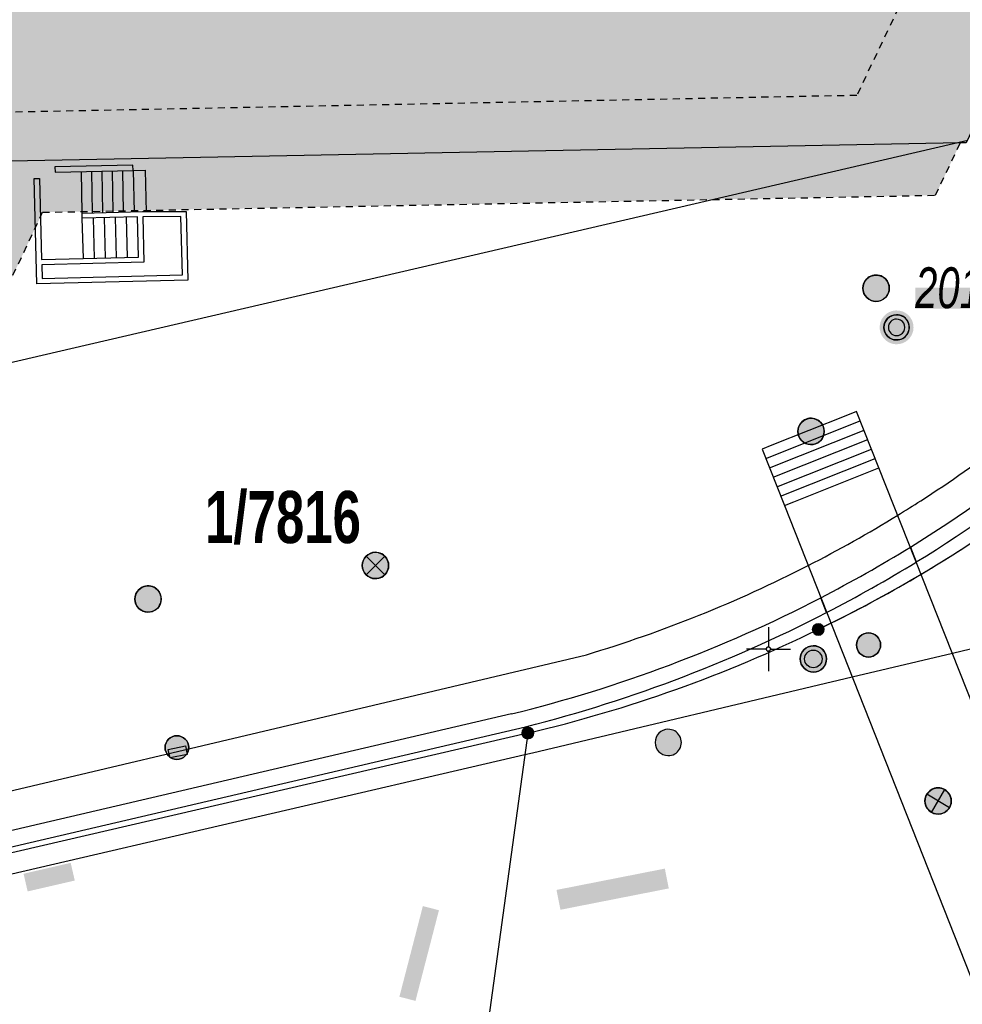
# Model space of a CAD drawing. Header units: metres. Extents: x 2695560 to 2696939, y 1260491 to 1262050.
# Tile 947 of 1005: x 2696630 to 2696656, y 1261665 to 1261693. Entities that reach past the tile are written whole.
import ezdxf

# ---------------------------------------------------------------- set-up
doc = ezdxf.new("R2010")
doc.units = ezdxf.units.M
doc.linetypes.add('AUSGEZOGEN', pattern=[0])
doc.linetypes.add('VERDECKT2_S2', pattern=[0.36, 0.2, -0.16])
for name, color, linetype in [('XR$1$AV_Flächen (EO)', 7, 'AUSGEZOGEN'), ('XR$1$AV_Gebäudeflächen (BB)', 7, 'AUSGEZOGEN'), ('XR$1$AV_Gebäudeflächen (EO)', 7, 'AUSGEZOGEN'), ('XR$1$AV_Grenzpunkte', 7, 'AUSGEZOGEN'), ('XR$1$AV_Grundstück-Nr.', 7, 'AUSGEZOGEN'), ('XR$1$AV_Koordinatennetzpunkte', 7, 'AUSGEZOGEN'), ('XR$1$AV_Lagefixpunkt-Nr.', 7, 'AUSGEZOGEN'), ('XR$1$AV_Lagefixpunkte', 7, 'AUSGEZOGEN'), ('XR$1$AV_Linien (BB)', 7, 'AUSGEZOGEN'), ('XR$1$AV_Linien (EO)', 7, 'AUSGEZOGEN'), ('XR$1$AW_LK_Schachtdeckel', 24, 'AUSGEZOGEN'), ('XR$1$EW_LK_Bauwerk', 1, 'AUSGEZOGEN'), ('XR$1$EW_LK_Knoten', 1, 'AUSGEZOGEN'), ('XR$1$FM_LK_SW_TRASSEKNOTEN', 94, 'AUSGEZOGEN'), ('XR$1$Liegenschaftsgrenzen', 7, 'AUSGEZOGEN'), ('XR$1$PFAV', 255, 'AUSGEZOGEN'), ('XR$1$PFAW', 255, 'AUSGEZOGEN'), ('XR$1$PFEW', 255, 'AUSGEZOGEN'), ('XR$1$PFWA', 255, 'AUSGEZOGEN'), ('XR$1$PFWFM', 255, 'AUSGEZOGEN'), ('XR$1$RP_Abstandslinie', 7, 'AUSGEZOGEN'), ('XR$1$WA_LK_Hydrant', 171, 'AUSGEZOGEN')]:
    doc.layers.add(name, color=color, linetype=linetype)
doc.styles.add('ARIAL', font='arial.ttf')

# ---------------------------------------------------------------- blocks, each defined once
blk = doc.blocks.new('COMPLEXOBJECT_606')
at = {"layer": 'XR$1$AV_Linien (BB)', "color": 7, "linetype": 'AUSGEZOGEN', "transparency": 33554687}
blk.add_lwpolyline([(6653.935, 11724.965), (6655.307, 11724.997), (6656.736, 11723.169), (6657.343, 11723.644), (6658.397, 11723.665), (6660.333, 11721.181), (6660.048, 11720.175), (6659.444, 11719.707), (6664.659, 11713.038), (6657.585, 11698.14), (6658.837, 11696.503), (6658.93, 11696.382), (6655.633, 11689.414), (6655.465, 11689.411), (6627.417, 11688.876), (6625.487, 11684.807), (6610.155, 11684.506), (6608.852, 11684.509), (6605.71, 11677.828), (6601.705, 11677.74), (6570.412, 11677.096)], dxfattribs=at)
blk = doc.blocks.new('COMPLEXOBJECT_673')
at = {"layer": 'XR$1$AV_Linien (BB)', "color": 7, "linetype": 'AUSGEZOGEN', "transparency": 33554687}
blk.add_lwpolyline([(6659.071, 11682.822), (6660.915, 11684.587), (6661.491, 11684.547), (6661.502, 11684.247), (6661.919, 11684.263), (6662.561, 11684.286)], dxfattribs=at)
for centre, radius, start, end in [((6633.984, 11710.903), 37.655, 302.7261, 311.7773), ((6631.757, 11714.475), 41.864, 301.5832, 302.6465)]:
    blk.add_arc(centre, radius, start, end, dxfattribs=at)
blk = doc.blocks.new('COMPLEXOBJECT_674')
at = {"layer": 'XR$1$AV_Linien (BB)', "color": 7, "linetype": 'AUSGEZOGEN', "transparency": 33554687}
blk.add_lwpolyline([(6612.914, 11667.329), (6612.029, 11671.032), (6618.692, 11672.744), (6619.662, 11668.891), (6644.819, 11674.841)], dxfattribs=at)
blk.add_arc((6633.966, 11710.957), 37.712, 286.7259, 297.074, dxfattribs=at)
blk = doc.blocks.new('COMPLEXOBJECT_685')
at = {"layer": 'XR$1$AV_Linien (BB)', "color": 7, "linetype": 'AUSGEZOGEN', "transparency": 33554687}
for p, q in [((6651.779, 11675.736), (6651.42, 11675.56)), ((6643.15, 11672.61), (6579.438, 11657.833))]:
    blk.add_line(p, q, dxfattribs=at)
blk.add_arc((6634.186, 11710.806), 39.234, 283.2072, 296.0566, dxfattribs=at)
blk = doc.blocks.new('COMPLEXOBJECT_686')
at = {"layer": 'XR$1$AV_Linien (BB)', "color": 7, "linetype": 'AUSGEZOGEN', "transparency": 33554687}
blk.add_line((6671.292, 11697.19), (6669.7, 11693.87), dxfattribs=at)
for centre, radius, start, end in [((6634.41, 11710.984), 39.22, 321.2789, 334.1292), ((6634.223, 11710.859), 39.289, 308.7781, 321.5916), ((6634.375, 11710.818), 39.162, 300.6637, 308.6415)]:
    blk.add_arc(centre, radius, start, end, dxfattribs=at)
blk = doc.blocks.new('COMPLEXOBJECT_830')
at = {"layer": 'XR$1$AV_Flächen (EO)', "color": 7, "linetype": 'AUSGEZOGEN', "transparency": 33554687}
blk.add_lwpolyline([(6655.465, 11689.411), (6627.417, 11688.876), (6625.487, 11684.807), (6610.155, 11684.506), (6608.852, 11684.509), (6605.71, 11677.828), (6601.705, 11677.74), (6570.412, 11677.096)], dxfattribs=at)
blk = doc.blocks.new('COMPLEXOBJECT_927')
at = {"layer": 'XR$1$AV_Flächen (EO)', "color": 7, "linetype": 'AUSGEZOGEN', "transparency": 33554687}
blk.add_line((6651.658, 11676.042), (6651.492, 11676.463), dxfattribs=at)
for points in [[(6642.687, 11673.154), (6579.762, 11658.466), (6579.359, 11660.33)], [(6578.919, 11660.238), (6579.419, 11657.923), (6642.795, 11672.717)]]:
    blk.add_lwpolyline(points, dxfattribs=at)
for centre, radius, start, end in [((6633.215, 11711.726), 39.718, 283.7962, 297.3971), ((6633.196, 11711.779), 40.224, 283.8063, 297.3213)]:
    blk.add_arc(centre, radius, start, end, dxfattribs=at)
blk = doc.blocks.new('COMPLEXOBJECT_928')
at = {"layer": 'XR$1$AV_Flächen (EO)', "color": 7, "linetype": 'AUSGEZOGEN', "transparency": 33554687}
for p, q in [((6654.21, 11677.48), (6654.042, 11677.905)), ((6651.492, 11676.463), (6651.658, 11676.042))]:
    blk.add_line(p, q, dxfattribs=at)
for centre, radius, start, end in [((6633.425, 11711.389), 39.322, 297.353, 301.6225), ((6633.011, 11712.118), 40.611, 297.3335, 301.4672)]:
    blk.add_arc(centre, radius, start, end, dxfattribs=at)
blk = doc.blocks.new('COMPLEXOBJECT_948')
at = {"layer": 'XR$1$AV_Flächen (EO)', "color": 7, "linetype": 'AUSGEZOGEN', "transparency": 33554687}
for p, q in [((6662.561, 11684.286), (6661.919, 11684.263)), ((6654.042, 11677.905), (6654.21, 11677.48))]:
    blk.add_line(p, q, dxfattribs=at)
for centre, radius, start, end in [((6633.196, 11711.79), 39.783, 301.5999, 316.2183), ((6633.139, 11711.86), 40.323, 301.5029, 316.8566)]:
    blk.add_arc(centre, radius, start, end, dxfattribs=at)
blk = doc.blocks.new('COMPLEXOBJECT_1229')
at = {"layer": 'XR$1$Liegenschaftsgrenzen', "color": 7, "linetype": 'AUSGEZOGEN', "transparency": 33554687}
for centre, radius, start, end in [((6634.39, 11710.795), 39.134, 295.7951, 308.6456), ((6634.186, 11710.806), 39.234, 283.2072, 296.0566)]:
    blk.add_arc(centre, radius, start, end, dxfattribs=at)
blk = doc.blocks.new('COMPLEXOBJECT_1230')
at = {"layer": 'XR$1$Liegenschaftsgrenzen', "color": 7, "linetype": 'AUSGEZOGEN', "transparency": 33554687}
blk.add_line((6643.15, 11672.61), (6578.71, 11657.64), dxfattribs=at)
blk = doc.blocks.new('BWAV1')
at = {"layer": 'XR$1$PFAV', "transparency": 33554687}
blk.add_hatch(color=7, dxfattribs=at).paths.add_polyline_path([(0.67, 0), (0.656, 0.135), (0.616, 0.264), (0.55, 0.383), (0.462, 0.486), (0.354, 0.569), (0.233, 0.628), (0.101, 0.662), (-0.034, 0.669), (-0.168, 0.649), (-0.295, 0.602), (-0.41, 0.53), (-0.508, 0.436), (-0.586, 0.325), (-0.639, 0.201), (-0.667, 0.068), (-0.667, -0.068), (-0.639, -0.201), (-0.586, -0.325), (-0.508, -0.436), (-0.41, -0.53), (-0.295, -0.602), (-0.168, -0.649), (-0.034, -0.669), (0.101, -0.662), (0.233, -0.628), (0.354, -0.569), (0.462, -0.486), (0.55, -0.383), (0.616, -0.264), (0.656, -0.135)])
at = {"color": 7, "transparency": 33554687}
for radius, start, end in [(0.5, 91.1948, 268.8052), (0.5, 268.8052, 91.1948), (0.326, 91.1948, 268.8052), (0.326, 268.8052, 91.1948)]:
    blk.add_arc((0, 0), radius, start, end, dxfattribs=at)
at = {"layer": 'XR$1$PFAV', "transparency": 33554687}
blk.add_circle((0, 0), 0.5, dxfattribs=at)
blk = doc.blocks.new('BAV15')
at = {"layer": 'XR$1$PFAV', "transparency": 33554687}
blk.add_hatch(color=7, dxfattribs=at).paths.add_polyline_path([(0.5, 0), (0.49, 0.101), (0.459, 0.197), (0.41, 0.286), (0.344, 0.362), (0.264, 0.424), (0.174, 0.469), (0.076, 0.494), (-0.025, 0.499), (-0.125, 0.484), (-0.22, 0.449), (-0.306, 0.395), (-0.379, 0.326), (-0.437, 0.243), (-0.477, 0.15), (-0.497, 0.051), (-0.497, -0.051), (-0.477, -0.15), (-0.437, -0.243), (-0.379, -0.326), (-0.306, -0.395), (-0.22, -0.449), (-0.125, -0.484), (-0.025, -0.499), (0.076, -0.494), (0.174, -0.469), (0.264, -0.424), (0.344, -0.362), (0.41, -0.286), (0.459, -0.197), (0.49, -0.101)])
at = {"color": 7, "transparency": 33554687}
for start, end in [(90, 270), (270, 90)]:
    blk.add_arc((0, 0), 0.5, start, end, dxfattribs=at)
at = {"layer": 'XR$1$PFAV', "transparency": 33554687}
blk.add_circle((0, 0), 0.5, dxfattribs=at)
blk = doc.blocks.new('BAV2041')
at = {"color": 7, "transparency": 33554687}
for p, q in [((0, 0.5), (0, 0.05)), ((-0.05, 0), (-0.5, 0)), ((0.05, 0), (0.5, 0)), ((0, -0.05), (0, -0.5))]:
    blk.add_line(p, q, dxfattribs=at)
blk.add_circle((0, 0), 0.05, dxfattribs=at)
for start, end in [(90, 270), (270, 90)]:
    blk.add_arc((0, 0), 0.05, start, end, dxfattribs=at)
blk = doc.blocks.new('BAW2082')
at = {"layer": 'XR$1$PFAW', "transparency": 33554687}
blk.add_hatch(color=7, dxfattribs=at).paths.add_polyline_path([(0.509, -0.003), (0.499, 0.098), (0.469, 0.194), (0.42, 0.283), (0.354, 0.359), (0.274, 0.421), (0.183, 0.466), (0.085, 0.491), (-0.016, 0.496), (-0.116, 0.481), (-0.211, 0.446), (-0.297, 0.392), (-0.37, 0.323), (-0.428, 0.24), (-0.468, 0.147), (-0.488, 0.047), (-0.488, -0.054), (-0.468, -0.153), (-0.428, -0.246), (-0.37, -0.329), (-0.297, -0.398), (-0.211, -0.452), (-0.116, -0.487), (-0.016, -0.502), (0.085, -0.497), (0.183, -0.472), (0.274, -0.427), (0.354, -0.366), (0.42, -0.289), (0.469, -0.2), (0.499, -0.104)])
at = {"transparency": 33554687}
for start, end in [(91.1948, 268.8052), (268.8052, 91.1948)]:
    blk.add_arc((0.01, 0), 0.5, start, end, dxfattribs=at)
at = {"layer": 'XR$1$PFAW', "transparency": 33554687}
blk.add_circle((0.009, -0.003), 0.5, dxfattribs=at)
blk = doc.blocks.new('BWA2009')
at = {"true_color": 0x000000, "transparency": 33554687}
blk.add_hatch(color=18, dxfattribs=at).paths.add_polyline_path([(0.333, 0), (0.327, 0.067), (0.306, 0.131), (0.274, 0.19), (0.23, 0.242), (0.176, 0.283), (0.116, 0.313), (0.05, 0.329), (-0.017, 0.333), (-0.084, 0.323), (-0.147, 0.299), (-0.204, 0.264), (-0.253, 0.217), (-0.291, 0.162), (-0.318, 0.1), (-0.332, 0.034), (-0.332, -0.034), (-0.318, -0.1), (-0.291, -0.162), (-0.253, -0.217), (-0.204, -0.264), (-0.147, -0.299), (-0.084, -0.323), (-0.017, -0.333), (0.05, -0.329), (0.116, -0.313), (0.176, -0.283), (0.23, -0.242), (0.274, -0.19), (0.306, -0.131), (0.327, -0.067)])
at = {"layer": 'XR$1$PFWA', "transparency": 33554687}
blk.add_hatch(color=7, dxfattribs=at).paths.add_polyline_path([(0.5, 0), (0.49, 0.101), (0.459, 0.197), (0.41, 0.286), (0.344, 0.362), (0.264, 0.424), (0.174, 0.469), (0.076, 0.494), (-0.025, 0.499), (-0.125, 0.484), (-0.22, 0.449), (-0.306, 0.395), (-0.379, 0.326), (-0.437, 0.243), (-0.477, 0.15), (-0.497, 0.051), (-0.497, -0.051), (-0.477, -0.15), (-0.437, -0.243), (-0.379, -0.326), (-0.306, -0.395), (-0.22, -0.449), (-0.125, -0.484), (-0.025, -0.499), (0.076, -0.494), (0.174, -0.469), (0.264, -0.424), (0.344, -0.362), (0.41, -0.286), (0.459, -0.197), (0.49, -0.101)])
at = {"transparency": 33554687}
blk.add_circle((0, 0), 0.333, dxfattribs=at)
for start, end in [(90, 180), (0, 90), (180, 270), (270, 0)]:
    blk.add_arc((0, 0), 0.5, start, end, dxfattribs=at)
at = {"layer": 'XR$1$PFWA', "transparency": 33554687}
blk.add_circle((0, 0), 0.5, dxfattribs=at)
blk = doc.blocks.new('BEWLP2597')
at = {"layer": 'XR$1$PFEW', "transparency": 33554687}
blk.add_hatch(color=7, dxfattribs=at).paths.add_polyline_path([(-0.5, 0), (-0.497, -0.051), (-0.49, -0.101), (-0.477, -0.15), (-0.459, -0.197), (-0.437, -0.243), (-0.41, -0.286), (-0.379, -0.326), (-0.344, -0.362), (-0.306, -0.395), (-0.264, -0.424), (-0.22, -0.449), (-0.174, -0.469), (-0.125, -0.484), (-0.076, -0.494), (-0.025, -0.499), (0.025, -0.499), (0.076, -0.494), (0.125, -0.484), (0.174, -0.469), (0.22, -0.449), (0.264, -0.424), (0.306, -0.395), (0.344, -0.362), (0.379, -0.326), (0.41, -0.286), (0.437, -0.243), (0.459, -0.197), (0.477, -0.15), (0.49, -0.101), (0.497, -0.051), (0.5, 0), (0.497, 0.051), (0.49, 0.101), (0.477, 0.15), (0.459, 0.197), (0.437, 0.243), (0.41, 0.286), (0.379, 0.326), (0.344, 0.362), (0.306, 0.395), (0.264, 0.424), (0.22, 0.449), (0.174, 0.469), (0.125, 0.484), (0.076, 0.494), (0.025, 0.499), (-0.025, 0.499), (-0.076, 0.494), (-0.125, 0.484), (-0.174, 0.469), (-0.22, 0.449), (-0.264, 0.424), (-0.306, 0.395), (-0.344, 0.362), (-0.379, 0.326), (-0.41, 0.286), (-0.437, 0.243), (-0.459, 0.197), (-0.477, 0.15), (-0.49, 0.101), (-0.497, 0.051)])
at = {"color": 1, "transparency": 33554687}
for start, end in [(90, 180), (0, 90), (180, 270), (270, 0)]:
    blk.add_arc((0, 0), 0.5, start, end, dxfattribs=at)
at = {"layer": 'XR$1$PFEW', "transparency": 33554687}
blk.add_circle((0, 0), 0.5, dxfattribs=at)
blk = doc.blocks.new('BEWLP2574')
at = {"layer": 'XR$1$PFEW', "transparency": 33554687}
blk.add_hatch(color=7, dxfattribs=at).paths.add_polyline_path([(-0.5, 0), (-0.497, -0.051), (-0.489, -0.101), (-0.477, -0.15), (-0.459, -0.198), (-0.437, -0.243), (-0.41, -0.286), (-0.379, -0.326), (-0.344, -0.363), (-0.306, -0.396), (-0.264, -0.425), (-0.22, -0.449), (-0.173, -0.469), (-0.125, -0.485), (-0.075, -0.495), (-0.025, -0.5), (0.026, -0.5), (0.076, -0.495), (0.126, -0.485), (0.174, -0.469), (0.221, -0.449), (0.265, -0.425), (0.306, -0.396), (0.345, -0.363), (0.38, -0.326), (0.411, -0.286), (0.437, -0.243), (0.46, -0.198), (0.477, -0.15), (0.49, -0.101), (0.498, -0.051), (0.5, 0), (0.498, 0.05), (0.49, 0.1), (0.477, 0.149), (0.46, 0.197), (0.437, 0.242), (0.411, 0.285), (0.38, 0.325), (0.345, 0.362), (0.306, 0.395), (0.265, 0.424), (0.221, 0.448), (0.174, 0.468), (0.126, 0.484), (0.076, 0.494), (0.026, 0.499), (-0.025, 0.499), (-0.075, 0.494), (-0.125, 0.484), (-0.173, 0.468), (-0.22, 0.448), (-0.264, 0.424), (-0.306, 0.395), (-0.344, 0.362), (-0.379, 0.325), (-0.41, 0.285), (-0.437, 0.242), (-0.459, 0.197), (-0.477, 0.149), (-0.489, 0.1), (-0.497, 0.05)])
at = {"color": 1, "transparency": 33554687}
for start, end in [(90, 180), (0, 90), (180, 270), (270, 0)]:
    blk.add_arc((0, 0), 0.5, start, end, dxfattribs=at)
at = {"layer": 'XR$1$PFEW', "transparency": 33554687}
blk.add_circle((0, 0), 0.5, dxfattribs=at)
blk = doc.blocks.new('BEWLP2549_S')
at = {"layer": 'XR$1$PFEW', "transparency": 33554687}
blk.add_hatch(color=7, dxfattribs=at).paths.add_polyline_path([(0.5, 0), (0.49, 0.101), (0.459, 0.197), (0.41, 0.286), (0.344, 0.362), (0.264, 0.424), (0.174, 0.469), (0.076, 0.494), (-0.025, 0.499), (-0.125, 0.484), (-0.22, 0.449), (-0.306, 0.395), (-0.379, 0.326), (-0.437, 0.243), (-0.477, 0.15), (-0.497, 0.051), (-0.497, -0.051), (-0.477, -0.15), (-0.437, -0.243), (-0.379, -0.326), (-0.306, -0.395), (-0.22, -0.449), (-0.125, -0.484), (-0.025, -0.499), (0.076, -0.494), (0.174, -0.469), (0.264, -0.424), (0.344, -0.362), (0.41, -0.286), (0.459, -0.197), (0.49, -0.101)])
at = {"color": 1, "transparency": 33554687}
for p, q in [((0.354, -0.354), (-0.354, 0.354)), ((-0.354, -0.354), (0.354, 0.354))]:
    blk.add_line(p, q, dxfattribs=at)
for start, end in [(91.3809, 268.6191), (268.6191, 91.3809)]:
    blk.add_arc((0, 0), 0.5, start, end, dxfattribs=at)
at = {"layer": 'XR$1$PFEW', "transparency": 33554687}
blk.add_circle((0, 0), 0.5, dxfattribs=at)
blk = doc.blocks.new('BEWLP2514')
at = {"layer": 'XR$1$PFEW', "transparency": 33554687}
blk.add_hatch(color=7, dxfattribs=at).paths.add_polyline_path([(0.5, 0), (-0.5, 0), (-0.5, -0.5), (0.5, -0.5)])
at = {"color": 1, "transparency": 33554687}
blk.add_lwpolyline([(-0.5, 0), (0.5, 0), (0.5, -0.5), (-0.5, -0.5), (-0.5, 0)], close=True, dxfattribs=at)
at = {"layer": 'XR$1$PFEW', "transparency": 33554687}
for p, q in [((-0.5, -0.5), (-0.5, 0)), ((-0.5, 0), (0.5, 0)), ((0.5, 0), (0.5, -0.5)), ((0.5, -0.5), (-0.5, -0.5))]:
    blk.add_line(p, q, dxfattribs=at)
blk = doc.blocks.new('BWFM2')
at = {"layer": 'XR$1$PFWFM', "transparency": 33554687}
blk.add_hatch(color=7, dxfattribs=at).paths.add_polyline_path([(0, 0.5), (-0.05, 0.496), (-0.099, 0.488), (-0.147, 0.474), (-0.194, 0.456), (-0.238, 0.434), (-0.28, 0.407), (-0.32, 0.376), (-0.355, 0.341), (-0.388, 0.303), (-0.416, 0.261), (-0.44, 0.217), (-0.459, 0.171), (-0.474, 0.124), (-0.484, 0.075), (-0.489, 0.025), (-0.489, -0.025), (-0.484, -0.075), (-0.474, -0.124), (-0.459, -0.171), (-0.44, -0.217), (-0.416, -0.261), (-0.388, -0.303), (-0.355, -0.341), (-0.32, -0.376), (-0.28, -0.407), (-0.238, -0.434), (-0.194, -0.456), (-0.147, -0.474), (-0.099, -0.488), (-0.05, -0.496), (0, -0.5), (0.051, -0.498), (0.102, -0.492), (0.152, -0.48), (0.2, -0.462), (0.247, -0.441), (0.291, -0.414), (0.332, -0.383), (0.369, -0.348), (0.403, -0.309), (0.433, -0.268), (0.458, -0.223), (0.478, -0.176), (0.494, -0.127), (0.505, -0.077), (0.51, -0.026), (0.51, 0.026), (0.505, 0.077), (0.494, 0.127), (0.478, 0.176), (0.458, 0.223), (0.433, 0.268), (0.403, 0.309), (0.369, 0.348), (0.332, 0.383), (0.291, 0.414), (0.247, 0.441), (0.2, 0.462), (0.152, 0.48), (0.102, 0.492), (0.051, 0.498)])
at = {"color": 94, "transparency": 33554687}
for start, end in [(91.1948, 268.8052), (268.8052, 91.1948)]:
    blk.add_arc((0.01, 0), 0.5, start, end, dxfattribs=at)

msp = doc.modelspace()

# ---------------------------------------------------------------- hatches: boundary and pattern name
at = {"transparency": 33554687}
for points in [[(2696655.15, 1261685.103), (2696655.15, 1261684.5), (2696658.959, 1261684.5), (2696658.959, 1261685.103)], [(2696629.76, 1261668.414), (2696629.876, 1261667.91), (2696631.218, 1261668.22), (2696631.102, 1261668.724)], [(2696644.936, 1261667.953), (2696645.047, 1261667.388), (2696648.132, 1261667.995), (2696648.021, 1261668.56)], [(2696640.462, 1261664.912), (2696640.92, 1261664.794), (2696641.588, 1261667.375), (2696641.13, 1261667.493)]]:
    msp.add_hatch(color=7, dxfattribs=at).paths.add_polyline_path(points)
at = {"layer": 'XR$1$AV_Gebäudeflächen (BB)', "true_color": 0xd2d2d2, "transparency": 33554687}
msp.add_hatch(color=254, dxfattribs=at).paths.add_polyline_path([(2696663.111, 1261771.407), (2696659.799, 1261772.988), (2696659.817, 1261773.025), (2696658.772, 1261773.524), (2696659.911, 1261775.917), (2696658.574, 1261776.553), (2696657.436, 1261774.16), (2696653.571, 1261775.998), (2696652.548, 1261776.485), (2696649.125, 1261778.113), (2696649.089, 1261778.13), (2696644.312, 1261780.402), (2696640.9, 1261782.025), (2696639.067, 1261782.897), (2696636.865, 1261783.944), (2696635.637, 1261784.528), (2696633.699, 1261785.45), (2696633.603, 1261785.496), (2696630.288, 1261787.072), (2696628.258, 1261788.038), (2696628.157, 1261788.086), (2696624.736, 1261789.719), (2696622.832, 1261790.627), (2696619.394, 1261792.268), (2696617.479, 1261793.182), (2696614.037, 1261794.824), (2696609.43, 1261797.023), (2696606.02, 1261798.65), (2696604.459, 1261799.395), (2696602.645, 1261800.261), (2696602.633, 1261800.267), (2696602.62, 1261800.272), (2696602.608, 1261800.277), (2696602.595, 1261800.281), (2696602.582, 1261800.285), (2696602.569, 1261800.289), (2696602.556, 1261800.292), (2696602.543, 1261800.294), (2696602.529, 1261800.297), (2696602.516, 1261800.298), (2696602.502, 1261800.3), (2696602.489, 1261800.301), (2696602.476, 1261800.301), (2696602.462, 1261800.301), (2696602.449, 1261800.3), (2696602.435, 1261800.299), (2696602.422, 1261800.298), (2696602.408, 1261800.296), (2696602.395, 1261800.294), (2696602.382, 1261800.291), (2696602.369, 1261800.288), (2696602.356, 1261800.284), (2696602.343, 1261800.28), (2696602.33, 1261800.276), (2696602.317, 1261800.271), (2696602.305, 1261800.266), (2696602.293, 1261800.26), (2696602.281, 1261800.254), (2696602.269, 1261800.247), (2696602.257, 1261800.24), (2696602.246, 1261800.233), (2696602.24, 1261800.229), (2696602.235, 1261800.226), (2696602.23, 1261800.222), (2696602.224, 1261800.218), (2696602.219, 1261800.214), (2696602.214, 1261800.21), (2696602.209, 1261800.205), (2696602.204, 1261800.201), (2696602.199, 1261800.197), (2696602.194, 1261800.192), (2696602.189, 1261800.188), (2696602.184, 1261800.183), (2696602.18, 1261800.179), (2696602.175, 1261800.174), (2696602.171, 1261800.169), (2696602.166, 1261800.164), (2696602.162, 1261800.159), (2696602.158, 1261800.154), (2696602.154, 1261800.149), (2696602.15, 1261800.144), (2696602.146, 1261800.138), (2696602.142, 1261800.133), (2696602.138, 1261800.127), (2696602.134, 1261800.122), (2696602.131, 1261800.116), (2696602.127, 1261800.111), (2696602.124, 1261800.105), (2696602.12, 1261800.099), (2696602.117, 1261800.094), (2696602.114, 1261800.088), (2696602.111, 1261800.082), (2696602.06, 1261799.975), (2696600.507, 1261796.686), (2696600.435, 1261796.533), (2696600.35, 1261796.352), (2696596.831, 1261788.898), (2696592.555, 1261779.839), (2696592.456, 1261779.886), (2696588.46, 1261771.502), (2696588.56, 1261771.454), (2696585.542, 1261765.12), (2696585.402, 1261764.828), (2696570.886, 1261734.362), (2696569.018, 1261730.442), (2696567.263, 1261726.759), (2696559.856, 1261726.69), (2696559.846, 1261726.69), (2696559.835, 1261726.689), (2696559.825, 1261726.688), (2696559.815, 1261726.686), (2696559.804, 1261726.685), (2696559.794, 1261726.682), (2696559.784, 1261726.68), (2696559.774, 1261726.677), (2696559.764, 1261726.674), (2696559.755, 1261726.67), (2696559.745, 1261726.666), (2696559.736, 1261726.662), (2696559.726, 1261726.657), (2696559.717, 1261726.652), (2696559.708, 1261726.647), (2696559.7, 1261726.641), (2696559.691, 1261726.635), (2696559.683, 1261726.629), (2696559.675, 1261726.623), (2696559.667, 1261726.616), (2696559.659, 1261726.609), (2696559.652, 1261726.601), (2696559.645, 1261726.594), (2696559.638, 1261726.586), (2696559.632, 1261726.578), (2696559.625, 1261726.57), (2696559.62, 1261726.561), (2696559.614, 1261726.552), (2696559.609, 1261726.543), (2696559.604, 1261726.534), (2696559.599, 1261726.525), (2696553.918, 1261714.551), (2696549.424, 1261705.081), (2696549.42, 1261705.071), (2696549.416, 1261705.062), (2696549.412, 1261705.052), (2696549.409, 1261705.042), (2696549.406, 1261705.032), (2696549.404, 1261705.022), (2696549.402, 1261705.012), (2696549.4, 1261705.002), (2696549.398, 1261704.991), (2696549.397, 1261704.981), (2696549.397, 1261704.971), (2696549.396, 1261704.96), (2696549.396, 1261704.95), (2696549.397, 1261704.939), (2696549.398, 1261704.929), (2696549.399, 1261704.919), (2696549.4, 1261704.908), (2696549.402, 1261704.898), (2696549.404, 1261704.888), (2696549.407, 1261704.878), (2696549.41, 1261704.868), (2696549.413, 1261704.858), (2696549.417, 1261704.848), (2696549.421, 1261704.839), (2696549.425, 1261704.829), (2696549.43, 1261704.82), (2696549.435, 1261704.811), (2696549.44, 1261704.802), (2696549.446, 1261704.793), (2696549.452, 1261704.784), (2696549.458, 1261704.776), (2696556.702, 1261695.507), (2696557.355, 1261694.671), (2696571.116, 1261677.061), (2696571.121, 1261677.052), (2696571.127, 1261677.043), (2696571.132, 1261677.034), (2696571.138, 1261677.026), (2696571.145, 1261677.017), (2696571.151, 1261677.009), (2696571.158, 1261677.001), (2696571.165, 1261676.994), (2696571.173, 1261676.987), (2696571.181, 1261676.98), (2696571.189, 1261676.973), (2696571.197, 1261676.966), (2696571.205, 1261676.96), (2696571.214, 1261676.954), (2696571.223, 1261676.949), (2696571.232, 1261676.943), (2696571.241, 1261676.938), (2696571.25, 1261676.934), (2696571.26, 1261676.93), (2696571.269, 1261676.926), (2696571.279, 1261676.922), (2696571.289, 1261676.919), (2696571.299, 1261676.916), (2696571.309, 1261676.913), (2696571.32, 1261676.911), (2696571.33, 1261676.909), (2696571.34, 1261676.908), (2696571.351, 1261676.907), (2696571.361, 1261676.906), (2696571.372, 1261676.906), (2696571.382, 1261676.906), (2696602.675, 1261677.55), (2696606.68, 1261677.638), (2696609.822, 1261684.319), (2696611.125, 1261684.316), (2696626.457, 1261684.617), (2696628.387, 1261688.686), (2696656.435, 1261689.221), (2696656.603, 1261689.224), (2696659.9, 1261696.192), (2696659.807, 1261696.313), (2696658.555, 1261697.95), (2696665.629, 1261712.848), (2696660.414, 1261719.517), (2696661.018, 1261719.985), (2696661.303, 1261720.991), (2696659.367, 1261723.475), (2696658.313, 1261723.454), (2696657.706, 1261722.979), (2696656.277, 1261724.807), (2696654.905, 1261724.775), (2696654.895, 1261724.858), (2696654.881, 1261724.981), (2696655.019, 1261725.27), (2696661.375, 1261738.563), (2696658.848, 1261745.397), (2696661.04, 1261749.965), (2696660.895, 1261750.345), (2696660.465, 1261750.548), (2696654.501, 1261753.407)])
at = {"layer": 'XR$1$AV_Gebäudeflächen (EO)', "true_color": 0xebebeb, "transparency": 33554687}
msp.add_hatch(color=7, dxfattribs=at).paths.add_polyline_path([(2696570.249, 1261674.934), (2696607.934, 1261675.686), (2696610.879, 1261681.838), (2696612.051, 1261681.863), (2696616.94, 1261681.965), (2696627.927, 1261682.196), (2696630.3, 1261687.245), (2696655.727, 1261687.731), (2696656.435, 1261689.221), (2696628.387, 1261688.686), (2696626.457, 1261684.617), (2696611.125, 1261684.316), (2696609.822, 1261684.319), (2696606.68, 1261677.638), (2696602.675, 1261677.55), (2696571.382, 1261676.906), (2696571.372, 1261676.906), (2696571.361, 1261676.906), (2696571.351, 1261676.907), (2696571.34, 1261676.908), (2696571.33, 1261676.909), (2696571.32, 1261676.911), (2696571.309, 1261676.913), (2696571.299, 1261676.916), (2696571.289, 1261676.919), (2696571.279, 1261676.922), (2696571.269, 1261676.926), (2696571.26, 1261676.93), (2696571.25, 1261676.934), (2696571.241, 1261676.938), (2696571.232, 1261676.943), (2696571.223, 1261676.949), (2696571.214, 1261676.954), (2696571.205, 1261676.96), (2696571.197, 1261676.966), (2696571.189, 1261676.973), (2696571.181, 1261676.98), (2696571.173, 1261676.987), (2696571.165, 1261676.994), (2696571.158, 1261677.001), (2696571.151, 1261677.009), (2696571.145, 1261677.017), (2696571.138, 1261677.026), (2696571.132, 1261677.034), (2696571.127, 1261677.043), (2696571.121, 1261677.052), (2696571.116, 1261677.061), (2696557.355, 1261694.671), (2696556.702, 1261695.507), (2696555.751, 1261693.501), (2696556.083, 1261693.145), (2696568.364, 1261677.346)])

# ---------------------------------------------------------------- linework, layer by layer
at = {"layer": 'XR$1$AV_Flächen (EO)', "color": 7, "linetype": 'VERDECKT2_S2', "transparency": 33554687}
msp.add_lwpolyline([(2696570.249, 1261674.934), (2696607.934, 1261675.686), (2696610.879, 1261681.838), (2696612.051, 1261681.863), (2696616.94, 1261681.965), (2696627.927, 1261682.196), (2696630.3, 1261687.245), (2696655.727, 1261687.731), (2696656.435, 1261689.221)], dxfattribs=at)
at = {"layer": 'XR$1$AV_Flächen (EO)', "color": 7, "linetype": 'AUSGEZOGEN', "transparency": 33554687}
for points in [[(2696632.877, 1261688.435), (2696632.874, 1261688.585), (2696630.652, 1261688.539), (2696630.655, 1261688.389), (2696632.877, 1261688.435)], [(2696630.287, 1261685.364), (2696634.283, 1261685.462), (2696634.242, 1261687.122), (2696633.152, 1261687.119), (2696633.186, 1261685.825), (2696630.277, 1261685.75), (2696630.287, 1261685.364)], [(2696663.013, 1261657.529), (2696662.469, 1261658.902), (2696654.118, 1261679.969), (2696653.481, 1261681.576), (2696653.175, 1261681.454), (2696651.07, 1261680.613), (2696650.791, 1261680.502), (2696651.425, 1261678.899), (2696659.749, 1261657.828), (2696660.273, 1261656.501), (2696663.013, 1261657.529)]]:
    msp.add_lwpolyline(points, close=True, dxfattribs=at)
at = {"layer": 'XR$1$AV_Linien (BB)', "color": 7, "linetype": 'AUSGEZOGEN', "transparency": 33554687}
for p, q in [((2696653.353, 1261674.017), (2696656.209, 1261674.695)), ((2696580.535, 1261657.056), (2696644.036, 1261671.808))]:
    msp.add_line(p, q, dxfattribs=at)
for points in [[(2696656.209, 1261674.695), (2696657.674, 1261675.042), (2696658.093, 1261675.605), (2696658.968, 1261675.816), (2696659.073, 1261675.378)], [(2696644.036, 1261671.808), (2696644.25, 1261671.858), (2696653.353, 1261674.017)]]:
    msp.add_lwpolyline(points, dxfattribs=at)
for centre, radius, start, end in [((2696634.907, 1261710.786), 37.742, 297.0994, 301.5458), ((2696635.51, 1261710.332), 38.824, 296.3618, 300.6777)]:
    msp.add_arc(centre, radius, start, end, dxfattribs=at)
at = {"layer": 'XR$1$AV_Linien (EO)', "color": 7, "linetype": 'AUSGEZOGEN', "transparency": 33554687}
for p, q in [((2696631.429, 1261687.224), (2696631.405, 1261688.405)), ((2696631.724, 1261687.232), (2696631.7, 1261688.411)), ((2696632.02, 1261687.239), (2696631.995, 1261688.417)), ((2696632.315, 1261687.247), (2696632.291, 1261688.423)), ((2696632.61, 1261687.255), (2696632.586, 1261688.429)), ((2696632.877, 1261688.435), (2696632.908, 1261687.262)), ((2696630.063, 1261688.205), (2696630.213, 1261688.209)), ((2696630.063, 1261688.205), (2696630.213, 1261688.209)), ((2696631.433, 1261687.074), (2696631.429, 1261687.224)), ((2696631.463, 1261685.931), (2696631.433, 1261687.074)), ((2696631.777, 1261685.939), (2696631.747, 1261687.082)), ((2696632.09, 1261685.947), (2696632.061, 1261687.09)), ((2696632.404, 1261685.955), (2696632.374, 1261687.099)), ((2696632.718, 1261685.963), (2696632.688, 1261687.107)), ((2696650.893, 1261680.237), (2696653.586, 1261681.308)), ((2696650.999, 1261679.969), (2696653.693, 1261681.04)), ((2696651.105, 1261679.702), (2696653.799, 1261680.773)), ((2696651.212, 1261679.434), (2696653.906, 1261680.505)), ((2696651.318, 1261679.166), (2696654.012, 1261680.237))]:
    msp.add_line(p, q, dxfattribs=at)
at = {"layer": 'XR$1$AV_Linien (EO)', "color": 7, "linetype": 'VERDECKT2_S2', "transparency": 33554687}
msp.add_lwpolyline([(2696654.905, 1261724.775), (2696655.063, 1261723.417), (2696657.18, 1261723.44), (2696657.603, 1261722.899), (2696657.706, 1261722.979), (2696660.414, 1261719.517), (2696660.299, 1261719.428), (2696662.177, 1261717.027), (2696659.681, 1261711.729), (2696661.043, 1261709.963), (2696654.726, 1261696.664), (2696655.756, 1261695.341), (2696653.487, 1261690.573), (2696629.052, 1261690.088), (2696628.387, 1261688.686)], dxfattribs=at)
at = {"layer": 'XR$1$AV_Linien (EO)', "color": 7, "linetype": 'AUSGEZOGEN', "transparency": 33554687}
for points in [[(2696632.877, 1261688.435), (2696633.224, 1261688.442), (2696633.248, 1261687.254)], [(2696631.429, 1261687.224), (2696633.148, 1261687.269), (2696634.388, 1261687.273), (2696634.436, 1261685.316), (2696630.141, 1261685.21), (2696630.063, 1261688.205)], [(2696630.213, 1261688.209), (2696630.273, 1261685.9), (2696633.032, 1261685.971), (2696633.002, 1261687.115), (2696631.433, 1261687.074)], [(2696651.425, 1261678.899), (2696651.695, 1261679.006), (2696653.828, 1261679.854), (2696654.118, 1261679.969)]]:
    msp.add_lwpolyline(points, dxfattribs=at)
at = {"layer": 'XR$1$Liegenschaftsgrenzen', "color": 7, "linetype": 'AUSGEZOGEN', "transparency": 33554687}
msp.add_line((2696644.12, 1261672.42), (2696641.71, 1261654.82), dxfattribs=at)
at = {"layer": 'XR$1$RP_Abstandslinie', "color": 7, "linetype": 'AUSGEZOGEN', "transparency": 33554687}
msp.add_lwpolyline([(2696576.16, 1261670.558), (2696596.61, 1261675.34), (2696630.7, 1261683.27), (2696656.645, 1261689.299)], dxfattribs=at)

# ---------------------------------------------------------------- block references
at = {"layer": 'XR$1$AV_Flächen (EO)', "color": 7, "linetype": 'AUSGEZOGEN', "lineweight": -3, "transparency": 33554687}
for name in ['COMPLEXOBJECT_830', 'COMPLEXOBJECT_948', 'COMPLEXOBJECT_928', 'COMPLEXOBJECT_927']:
    msp.add_blockref(name, (2690000.97, 1249999.81), dxfattribs=at)
at = {"layer": 'XR$1$AV_Grenzpunkte', "color": 7, "linetype": 'AUSGEZOGEN', "lineweight": -3, "transparency": 33554687, "xscale": 0.3249999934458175, "yscale": 0.3249999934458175}
for p in [(2696652.39, 1261675.37), (2696644.12, 1261672.42)]:
    msp.add_blockref('BAV15', p, dxfattribs=at)
at = {"layer": 'XR$1$AV_Koordinatennetzpunkte', "color": 7, "linetype": 'AUSGEZOGEN', "lineweight": -3, "transparency": 33554687, "xscale": 1.25, "yscale": 1.25}
msp.add_blockref('BAV2041', (2696650.97, 1261674.81), dxfattribs=at)
at = {"layer": 'XR$1$AV_Lagefixpunkte', "color": 7, "linetype": 'AUSGEZOGEN', "lineweight": -3, "transparency": 33554687, "xscale": 0.7199999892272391, "yscale": 0.7199999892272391}
msp.add_blockref('BWAV1', (2696654.62, 1261683.97, 438.101), dxfattribs=at)
at = {"layer": 'XR$1$AV_Linien (BB)', "color": 7, "linetype": 'AUSGEZOGEN', "lineweight": -3, "transparency": 33554687}
for name in ['COMPLEXOBJECT_606', 'COMPLEXOBJECT_686', 'COMPLEXOBJECT_673', 'COMPLEXOBJECT_674', 'COMPLEXOBJECT_685']:
    msp.add_blockref(name, (2690000.97, 1249999.81), dxfattribs=at)
at = {"layer": 'XR$1$AW_LK_Schachtdeckel', "color": 24, "linetype": 'AUSGEZOGEN', "lineweight": -3, "transparency": 33554687, "yscale": 0.7499999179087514}
for p, xscale, rotation in [((2696654.03, 1261685.08), 0.7499999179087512, 45.162109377), ((2696652.18, 1261681), 0.7499999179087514, 65.60890198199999), ((2696633.3, 1261676.23), 0.7499999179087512, 55.11659240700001)]:
    msp.add_blockref('BAW2082', p, dxfattribs=dict(at, xscale=xscale, rotation=rotation))
at = {"layer": 'XR$1$EW_LK_Bauwerk', "color": 1, "linetype": 'AUSGEZOGEN', "lineweight": -3, "transparency": 33554687}
for name, p, xscale, yscale in [('BEWLP2574', (2696653.82, 1261674.928), 0.6874999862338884, 0.6874999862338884), ('BEWLP2597', (2696634.127, 1261672.005), 0.6749999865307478, 0.6749999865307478)]:
    msp.add_blockref(name, p, dxfattribs=dict(at, xscale=xscale, yscale=yscale))
at = {"layer": 'XR$1$EW_LK_Knoten', "color": 1, "linetype": 'AUSGEZOGEN', "lineweight": -3, "transparency": 33554687, "xscale": 0.749999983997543, "yscale": 0.749999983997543}
msp.add_blockref('BEWLP2549_S', (2696639.781, 1261677.19), dxfattribs=at)
at = {"layer": 'XR$1$EW_LK_Knoten', "color": 1, "linetype": 'AUSGEZOGEN', "lineweight": -3, "transparency": 33554687}
for name, p, xscale, yscale, rotation in [('BEWLP2514', (2696634.127, 1261672.005), 0.5000000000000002, 0.5000000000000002, 11.3481), ('BEWLP2549_S', (2696655.802, 1261670.485), 0.7499999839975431, 0.7499999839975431, 14.5341)]:
    msp.add_blockref(name, p, dxfattribs=dict(at, xscale=xscale, yscale=yscale, rotation=rotation))
at = {"layer": 'XR$1$FM_LK_SW_TRASSEKNOTEN', "color": 94, "linetype": 'AUSGEZOGEN', "lineweight": -3, "transparency": 33554687, "xscale": 0.7499999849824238, "yscale": 0.7499999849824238}
msp.add_blockref('BWFM2', (2696648.11, 1261672.151), dxfattribs=at)
at = {"layer": 'XR$1$Liegenschaftsgrenzen', "color": 7, "linetype": 'AUSGEZOGEN', "lineweight": -3, "transparency": 33554687}
for name in ['COMPLEXOBJECT_1229', 'COMPLEXOBJECT_1230']:
    msp.add_blockref(name, (2690000.97, 1249999.81), dxfattribs=at)
at = {"layer": 'XR$1$WA_LK_Hydrant', "color": 171, "linetype": 'AUSGEZOGEN', "lineweight": -3, "transparency": 33554687, "xscale": 0.7499999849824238, "yscale": 0.7499999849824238, "rotation": 101.543884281}
msp.add_blockref('BWA2009', (2696652.25, 1261674.53), dxfattribs=at)

# ---------------------------------------------------------------- texts
at = {"layer": 'XR$1$AV_Grundstück-Nr.', "color": 7, "transparency": 33554687, "insert": (2696637.147, 1261678.548), "char_height": 1.48491, "width": 4.97324, "attachment_point": 5, "style": 'ARIAL'}
msp.add_mtext('\\A1;{\\fArial|i0|b1;\\H1.484908;\\W0.700000;\\C7;1/7816}\\P', dxfattribs=at)
at = {"layer": 'XR$1$AV_Lagefixpunkt-Nr.', "color": 7, "transparency": 33554687, "insert": (2696655.15, 1261684.5), "char_height": 1.1621, "width": 5.49745, "attachment_point": 7, "style": 'ARIAL'}
msp.add_mtext('\\A1;{\\fArial|i1|b0;\\H1.162102;\\W0.700000;\\C7;20103612}\\P', dxfattribs=at)

doc.saveas('drawing.dxf')
